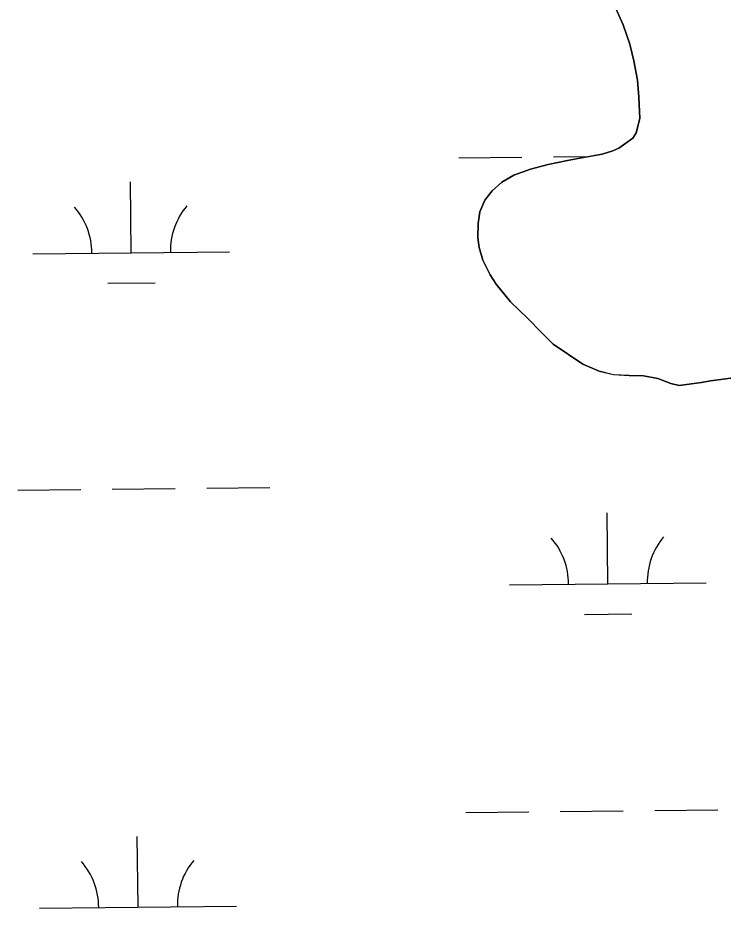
# Model space of a CAD drawing. Extents: x 3734862 to 3772949, y 391520 to 417239.
# Drawn here: x 3757957.3 to 3758315.8, y 412858 to 413310.6 of the extents above; entities that cross this region are included whole.
import ezdxf

# ---------------------------------------------------------------- set-up
doc = ezdxf.new("R2010")
doc.units = 0
doc.layers.add('V-TOPO-SHOR', color=7, linetype='Continuous')
doc.layers.add('V-WETL-SWMP', color=7, linetype='Continuous')

msp = doc.modelspace()

# ---------------------------------------------------------------- linework, layer by layer
at = {"layer": 'V-TOPO-SHOR'}
for points in [[(3758200.43, 413175.13), (3758197.36, 413180.01), (3758193.69, 413187.33), (3758191.69, 413193.88), (3758191.07, 413198.68), (3758191.22, 413206.02), (3758192.16, 413212), (3758194.67, 413217.89), (3758198.36, 413222.62), (3758203.23, 413226.96), (3758209.38, 413230.62), (3758217.78, 413233.71), (3758226.87, 413236.02), (3758236.65, 413238.14), (3758243.69, 413239.46), (3758254.26, 413241.29), (3758259.64, 413242.99), (3758262.66, 413244.38), (3758269.78, 413249.33), (3758271.52, 413252.08), (3758273.34, 413259.43), (3758272.97, 413270.3), (3758272.23, 413278.82), (3758270.41, 413288.7), (3758268.39, 413297.11), (3758264.9, 413307.08), (3758258.94, 413320.35)], [(3758323.54, 413127.94), (3758309.35, 413126.09), (3758304.66, 413125.17), (3758299.57, 413124.46), (3758293.41, 413123.73), (3758289.09, 413124.68), (3758282.61, 413127.28), (3758275.26, 413128.61), (3758268.01, 413128.76), (3758260.07, 413129.19), (3758252.82, 413131.01), (3758244.47, 413134.48), (3758229.42, 413144.77), (3758223.21, 413150.8), (3758216.31, 413157.9), (3758207.64, 413166.27), (3758200.43, 413175.13)]]:
    msp.add_lwpolyline(points, dxfattribs=at)
at = {"layer": 'V-WETL-SWMP'}
for p, q in [((3758258.94, 413320.35), (3758264.9, 413307.08)), ((3758264.9, 413307.08), (3758268.39, 413297.11)), ((3758268.39, 413297.11), (3758270.41, 413288.7)), ((3758270.41, 413288.7), (3758272.23, 413278.82)), ((3758272.23, 413278.82), (3758272.97, 413270.3)), ((3758272.97, 413270.3), (3758273.34, 413259.43)), ((3758273.34, 413259.43), (3758271.52, 413252.08)), ((3758271.52, 413252.08), (3758269.78, 413249.33)), ((3758269.78, 413249.33), (3758262.66, 413244.38)), ((3758254.26, 413241.29), (3758236.65, 413238.14)), ((3758259.63, 413242.99), (3758254.26, 413241.29)), ((3758262.66, 413244.38), (3758259.63, 413242.99)), ((3758181.49, 413239.36), (3758213.48, 413239.7)), ((3758236.65, 413238.14), (3758226.87, 413236.02)), ((3758229.48, 413239.87), (3758247.37, 413240.06)), ((3758217.78, 413233.71), (3758209.38, 413230.62)), ((3758226.87, 413236.02), (3758217.78, 413233.71)), ((3758209.38, 413230.62), (3758203.23, 413226.96)), ((3758014.92, 413191.17), (3758014.54, 413227.17)), ((3758203.23, 413226.96), (3758198.36, 413222.62)), ((3758198.36, 413222.62), (3758194.67, 413217.89)), ((3758194.67, 413217.89), (3758192.16, 413212)), ((3758192.16, 413212), (3758191.22, 413206.02)), ((3758191.22, 413206.02), (3758191.07, 413198.68)), ((3758191.07, 413198.68), (3758191.69, 413193.88)), ((3757964.92, 413190.64), (3758064.92, 413191.7)), ((3758191.69, 413193.88), (3758193.69, 413187.33)), ((3758193.69, 413187.33), (3758197.36, 413180.01)), ((3758197.36, 413180.01), (3758200.43, 413175.13)), ((3758003.08, 413175.62), (3758027.08, 413175.87)), ((3758200.43, 413175.13), (3758207.64, 413166.27)), ((3758207.64, 413166.27), (3758216.31, 413157.9)), ((3758216.31, 413157.9), (3758223.21, 413150.8)), ((3758223.21, 413150.8), (3758229.42, 413144.77)), ((3758229.42, 413144.77), (3758244.47, 413134.48)), ((3758244.47, 413134.48), (3758252.81, 413131.01)), ((3758252.81, 413131.01), (3758260.07, 413129.2)), ((3758260.07, 413129.2), (3758268.01, 413128.76)), ((3758268.01, 413128.76), (3758275.26, 413128.61)), ((3758275.26, 413128.61), (3758282.61, 413127.28)), ((3758309.35, 413126.09), (3758323.54, 413127.94)), ((3758282.61, 413127.28), (3758289.09, 413124.68)), ((3758289.09, 413124.68), (3758293.41, 413123.73)), ((3758293.41, 413123.73), (3758299.57, 413124.46)), ((3758299.57, 413124.46), (3758304.66, 413125.17)), ((3758304.66, 413125.17), (3758309.35, 413126.09)), ((3757957.35, 413070.49), (3757989.35, 413070.82)), ((3758005.35, 413070.99), (3758037.34, 413071.33)), ((3758053.34, 413071.5), (3758085.34, 413071.84)), ((3758257.18, 413022.91), (3758256.8, 413058.91)), ((3758207.19, 413022.38), (3758307.18, 413023.44)), ((3758245.35, 413007.35), (3758269.35, 413007.61)), ((3758185, 412906.71), (3758217, 412907.05)), ((3758233, 412907.22), (3758264.99, 412907.55)), ((3758280.99, 412907.72), (3758312.99, 412908.06)), ((3758018.43, 412858.52), (3758018.05, 412894.51)), ((3757968.44, 412857.99), (3758068.43, 412859.04))]:
    msp.add_line(p, q, dxfattribs=at)
for centre, start, end in [((3757959.68, 413191.06), 359.8334, 41.377), ((3758070.16, 413192.23), 139.8334, 181.377), ((3758312.42, 413023.97), 139.8334, 181.377), ((3758201.94, 413022.8), 359.8334, 41.377), ((3757963.19, 412858.41), 359.8334, 41.377), ((3758073.67, 412859.57), 139.8334, 181.377)]:
    msp.add_arc(centre, 35.25, start, end, dxfattribs=at)

doc.saveas('drawing.dxf')
